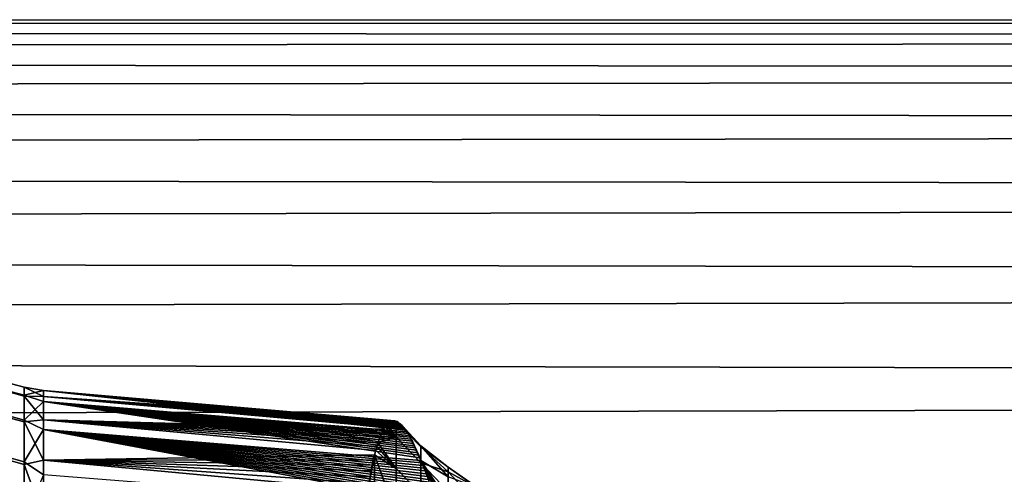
# Model space of a CAD drawing. Header units: metres. Extents: x -23 to 242, y -40 to 23.
# Tile 330 of 450: x 63.03 to 66.08, y 18.64 to 20.05. Entities that reach past the tile are written whole.
import ezdxf

# ---------------------------------------------------------------- set-up
doc = ezdxf.new("R2010")
doc.units = ezdxf.units.M
doc.layers.add('solid_10171013', color=7, linetype='CONTINUOUS')

msp = doc.modelspace()

# ---------------------------------------------------------------- linework, layer by layer
at = {"layer": 'solid_10171013'}
for points in [[(61.950001, 20.047766, 96.200508), (79.153122, 20.045837, 96.091492), (79.1717, 19.997175, 95.04554), (61.950001, 20.004728, 95.153381)], [(61.950001, 20.035994, 97.248535), (79.13623, 20.039833, 97.138451), (79.153122, 20.045837, 96.091492), (61.950001, 20.047766, 96.200508)], [(61.950001, 19.969458, 98.295349), (79.12117, 19.979191, 98.183571), (79.13623, 20.039833, 97.138451), (61.950001, 20.035994, 97.248535)], [(61.950001, 20.004728, 95.153381), (79.1717, 19.997175, 95.04554), (79.191689, 19.893965, 94.003464), (61.950001, 19.906889, 94.108971)], [(61.950001, 19.848352, 99.336441), (79.108086, 19.864094, 99.224014), (79.12117, 19.979191, 98.183571), (61.950001, 19.969458, 98.295349)], [(61.950001, 19.906889, 94.108971), (79.191689, 19.893965, 94.003464), (79.212906, 19.736471, 92.968117), (61.950001, 19.754776, 93.071953)], [(61.950001, 19.672989, 100.369751), (79.097168, 19.694868, 100.256943), (79.108086, 19.864094, 99.224014), (61.950001, 19.848352, 99.336441)], [(61.950001, 19.754776, 93.071953), (79.212906, 19.736471, 92.968117), (79.235153, 19.525114, 91.942329), (61.950001, 19.548676, 92.044464)], [(61.950001, 19.443739, 101.393211), (79.088493, 19.471987, 101.279564), (79.097168, 19.694868, 100.256943), (61.950001, 19.672989, 100.369751)], [(61.950001, 19.548676, 92.044464), (79.235153, 19.525114, 91.942329), (79.258133, 19.260469, 90.928932), (61.950001, 19.288857, 91.028145)], [(61.950001, 19.161419, 102.402733), (79.082169, 19.196062, 102.289101), (79.088493, 19.471987, 101.279564), (61.950001, 19.443739, 101.393211)], [(61.950001, 19.288857, 91.028145), (79.258133, 19.260469, 90.928932), (79.281601, 18.943253, 89.930702), (61.950001, 18.976589, 90.027618)], [(61.950001, 18.826778, 103.39595), (79.078278, 18.867849, 103.282829), (79.082169, 19.196062, 102.289101), (61.950001, 19.161419, 102.402733)], [(61.950001, 18.976589, 90.027618), (79.281601, 18.943253, 89.930702), (79.305367, 18.574329, 88.950378), (61.950001, 18.612486, 89.044945)], [(62.984009, 18.924435, 96.473885), (62.984009, 18.896858, 95.478394), (63.042896, 18.88055, 95.479279), (63.042896, 18.908104, 96.473907)], [(62.984013, 18.899605, 97.469437), (62.984009, 18.924435, 96.473885), (63.042896, 18.908104, 96.473907), (63.042896, 18.883295, 97.468605)], [(63.042896, 18.908104, 96.473907), (63.103245, 18.879501, 95.63942), (63.103245, 18.898565, 96.642654)], [(63.042896, 18.908104, 96.473907), (63.042896, 18.88055, 95.479279), (63.103245, 18.879501, 95.63942)], [(63.042896, 18.883295, 97.468605), (63.042896, 18.908104, 96.473907), (63.103245, 18.898565, 96.642654)], [(62.984009, 18.896858, 95.478394), (62.984005, 18.816952, 94.485741), (63.042892, 18.800714, 94.48748), (63.042896, 18.88055, 95.479279)], [(62.984013, 18.822437, 98.462311), (62.984013, 18.899605, 97.469437), (63.042896, 18.883295, 97.468605), (63.0429, 18.806196, 98.460617)], [(63.042896, 18.88055, 95.479279), (63.042892, 18.800714, 94.48748), (63.103245, 18.807215, 94.638603)], [(63.042896, 18.883295, 97.468605), (63.103245, 18.898565, 96.642654), (63.103245, 18.864357, 97.645493)], [(63.0429, 18.806196, 98.460617), (63.042896, 18.883295, 97.468605), (63.103245, 18.864357, 97.645493)], [(63.042896, 18.88055, 95.479279), (63.103245, 18.807215, 94.638603), (63.103245, 18.879501, 95.63942)], [(63.103245, 18.864357, 97.645493), (63.103245, 18.898565, 96.642654), (64.226662, 18.774799, 97.488754), (64.230042, 18.76981, 97.574173)], [(63.103245, 18.898565, 96.642654), (64.223267, 18.779467, 97.401947), (64.226662, 18.774799, 97.488754)], [(63.103245, 18.898565, 96.642654), (64.219872, 18.783796, 97.313683), (64.223267, 18.779467, 97.401947)], [(63.103245, 18.898565, 96.642654), (64.216469, 18.787764, 97.224052), (64.219872, 18.783796, 97.313683)], [(63.103245, 18.898565, 96.642654), (64.213051, 18.791344, 97.133171), (64.216469, 18.787764, 97.224052)], [(63.103245, 18.898565, 96.642654), (64.209633, 18.794525, 97.040939), (64.213051, 18.791344, 97.133171)], [(63.103245, 18.898565, 96.642654), (64.2062, 18.797287, 96.947289), (64.209633, 18.794525, 97.040939)], [(63.103245, 18.898565, 96.642654), (64.202766, 18.799612, 96.852135), (64.2062, 18.797287, 96.947289)], [(63.103245, 18.898565, 96.642654), (64.199318, 18.801476, 96.755379), (64.202766, 18.799612, 96.852135)], [(63.103245, 18.898565, 96.642654), (64.196991, 18.802465, 96.688942), (64.199318, 18.801476, 96.755379)], [(63.103245, 18.898565, 96.642654), (64.195877, 18.802856, 96.65696), (64.196991, 18.802465, 96.688942)], [(63.103245, 18.898565, 96.642654), (64.192421, 18.803726, 96.557045), (64.195877, 18.802856, 96.65696)], [(63.103245, 18.898565, 96.642654), (63.103245, 18.879501, 95.63942), (64.188957, 18.804064, 96.455704), (64.192421, 18.803726, 96.557045)], [(63.103245, 18.879501, 95.63942), (64.185493, 18.803844, 96.352821), (64.188957, 18.804064, 96.455704)], [(63.103245, 18.879501, 95.63942), (64.182022, 18.80304, 96.248314), (64.185493, 18.803844, 96.352821)], [(63.103245, 18.879501, 95.63942), (64.178543, 18.80162, 96.142067), (64.182022, 18.80304, 96.248314)], [(63.103245, 18.879501, 95.63942), (64.175064, 18.799557, 96.033997), (64.178543, 18.80162, 96.142067)], [(63.103245, 18.879501, 95.63942), (64.171585, 18.796814, 95.924019), (64.175064, 18.799557, 96.033997)], [(63.103245, 18.879501, 95.63942), (64.168098, 18.793367, 95.812416), (64.171585, 18.796814, 95.924019)], [(63.103245, 18.879501, 95.63942), (64.164604, 18.789188, 95.699173), (64.168098, 18.793367, 95.812416)], [(63.103245, 18.879501, 95.63942), (64.16111, 18.784241, 95.584167), (64.164604, 18.789188, 95.699173)], [(63.103245, 18.879501, 95.63942), (63.103245, 18.807215, 94.638603), (64.157616, 18.778482, 95.467285), (64.16111, 18.784241, 95.584167)], [(61.950001, 18.440493, 104.37088), (79.076843, 18.488239, 104.258057), (79.078278, 18.867849, 103.282829), (61.950001, 18.826778, 103.39595)], [(63.0429, 18.806196, 98.460617), (63.103245, 18.864357, 97.645493), (63.103245, 18.776972, 98.645103)], [(64.269913, 18.689756, 98.505356), (64.273407, 18.681204, 98.580772), (63.103245, 18.776972, 98.645103), (63.103245, 18.864357, 97.645493)], [(63.103245, 18.864357, 97.645493), (64.266647, 18.697571, 98.433929), (64.269913, 18.689756, 98.505356)], [(63.103245, 18.864357, 97.645493), (64.263367, 18.705221, 98.361374), (64.266647, 18.697571, 98.433929)], [(63.103245, 18.864357, 97.645493), (64.260078, 18.712683, 98.287819), (64.263367, 18.705221, 98.361374)], [(63.103245, 18.864357, 97.645493), (64.256783, 18.71995, 98.213234), (64.260078, 18.712683, 98.287819)], [(63.103245, 18.864357, 97.645493), (64.253471, 18.727011, 98.137558), (64.256783, 18.71995, 98.213234)], [(63.103245, 18.864357, 97.645493), (64.250153, 18.733862, 98.06073), (64.253471, 18.727011, 98.137558)], [(63.103245, 18.864357, 97.645493), (64.246826, 18.740494, 97.982689), (64.250153, 18.733862, 98.06073)], [(63.103245, 18.864357, 97.645493), (64.243484, 18.746893, 97.903366), (64.246826, 18.740494, 97.982689)], [(63.103245, 18.864357, 97.645493), (64.240143, 18.753042, 97.8228), (64.243484, 18.746893, 97.903366)], [(63.103245, 18.864357, 97.645493), (64.236786, 18.758921, 97.741119), (64.240143, 18.753042, 97.8228)], [(63.103245, 18.864357, 97.645493), (64.233421, 18.764513, 97.658272), (64.236786, 18.758921, 97.741119)], [(63.103245, 18.864357, 97.645493), (64.230042, 18.76981, 97.574173), (64.233421, 18.764513, 97.658272)], [(62.984005, 18.816952, 94.485741), (62.984005, 18.684938, 93.498657), (63.042892, 18.668814, 93.501251), (63.042892, 18.800714, 94.48748)], [(62.984013, 18.693148, 99.449753), (62.984013, 18.822437, 98.462311), (63.0429, 18.806196, 98.460617), (63.0429, 18.677017, 99.447205)], [(63.042892, 18.800714, 94.48748), (63.103245, 18.681913, 93.643036), (63.103245, 18.807215, 94.638603)], [(63.042892, 18.800714, 94.48748), (63.042892, 18.668814, 93.501251), (63.103245, 18.681913, 93.643036)], [(63.0429, 18.677017, 99.447205), (63.0429, 18.806196, 98.460617), (63.103245, 18.776972, 98.645103)], [(63.103245, 18.807215, 94.638603), (64.154121, 18.771875, 95.348412), (64.157616, 18.778482, 95.467285)], [(63.103245, 18.807215, 94.638603), (64.150627, 18.764366, 95.227417), (64.154121, 18.771875, 95.348412)], [(63.103245, 18.807215, 94.638603), (64.147133, 18.755917, 95.104279), (64.150627, 18.764366, 95.227417)], [(63.103245, 18.807215, 94.638603), (64.143631, 18.746508, 94.97934), (64.147133, 18.755917, 95.104279)], [(63.103245, 18.807215, 94.638603), (64.140129, 18.736095, 94.852524), (64.143631, 18.746508, 94.97934)], [(63.103245, 18.807215, 94.638603), (64.136635, 18.724628, 94.723686), (64.140129, 18.736095, 94.852524)], [(63.103245, 18.807215, 94.638603), (64.133141, 18.712046, 94.59269), (64.136635, 18.724628, 94.723686)], [(63.103245, 18.807215, 94.638603), (63.103245, 18.681913, 93.643036), (64.129646, 18.698284, 94.459381), (64.133141, 18.712046, 94.59269)], [(64.196983, 18.753048, 95.737534), (64.16111, 18.784241, 95.584167), (64.157616, 18.778482, 95.467285)], [(64.196983, 18.753048, 95.737534), (64.164604, 18.789188, 95.699173), (64.16111, 18.784241, 95.584167)], [(64.196983, 18.753048, 95.737534), (64.168098, 18.793367, 95.812416), (64.164604, 18.789188, 95.699173)], [(64.168098, 18.793367, 95.812416), (64.196991, 18.802465, 96.688942), (64.171585, 18.796814, 95.924019)], [(64.196983, 18.753048, 95.737534), (64.196991, 18.802465, 96.688942), (64.168098, 18.793367, 95.812416)], [(64.171585, 18.796814, 95.924019), (64.196991, 18.802465, 96.688942), (64.175064, 18.799557, 96.033997)], [(64.175064, 18.799557, 96.033997), (64.196991, 18.802465, 96.688942), (64.178543, 18.80162, 96.142067)], [(64.178543, 18.80162, 96.142067), (64.196991, 18.802465, 96.688942), (64.182022, 18.80304, 96.248314)], [(64.182022, 18.80304, 96.248314), (64.196991, 18.802465, 96.688942), (64.185493, 18.803844, 96.352821)], [(64.185493, 18.803844, 96.352821), (64.196991, 18.802465, 96.688942), (64.188957, 18.804064, 96.455704)], [(64.188957, 18.804064, 96.455704), (64.196991, 18.802465, 96.688942), (64.192421, 18.803726, 96.557045)], [(64.192421, 18.803726, 96.557045), (64.196991, 18.802465, 96.688942), (64.195877, 18.802856, 96.65696)], [(64.273415, 18.674334, 95.735909), (64.273415, 18.723942, 96.683678), (64.196991, 18.802465, 96.688942), (64.196983, 18.753048, 95.737534)], [(64.273415, 18.726234, 97.632744), (64.199318, 18.801476, 96.755379), (64.196991, 18.802465, 96.688942)], [(64.273415, 18.726234, 97.632744), (64.196991, 18.802465, 96.688942), (64.273415, 18.723942, 96.683678)], [(64.273415, 18.726234, 97.632744), (64.202766, 18.799612, 96.852135), (64.199318, 18.801476, 96.755379)], [(64.273415, 18.726234, 97.632744), (64.2062, 18.797287, 96.947289), (64.202766, 18.799612, 96.852135)], [(64.273415, 18.726234, 97.632744), (64.209633, 18.794525, 97.040939), (64.2062, 18.797287, 96.947289)], [(64.273415, 18.726234, 97.632744), (64.213051, 18.791344, 97.133171), (64.209633, 18.794525, 97.040939)], [(64.273415, 18.726234, 97.632744), (64.216469, 18.787764, 97.224052), (64.213051, 18.791344, 97.133171)], [(64.273415, 18.726234, 97.632744), (64.219872, 18.783796, 97.313683), (64.216469, 18.787764, 97.224052)], [(64.273415, 18.726234, 97.632744), (64.223267, 18.779467, 97.401947), (64.219872, 18.783796, 97.313683)], [(63.0429, 18.677017, 99.447205), (63.103245, 18.776972, 98.645103), (63.103245, 18.636656, 99.638657)], [(63.103245, 18.636656, 99.638657), (63.103245, 18.776972, 98.645103), (64.320747, 18.548901, 99.516548), (64.32383, 18.539471, 99.572327)], [(63.103245, 18.776972, 98.645103), (64.317657, 18.558287, 99.459976), (64.320747, 18.548901, 99.516548)], [(63.103245, 18.776972, 98.645103), (64.314552, 18.567627, 99.402573), (64.317657, 18.558287, 99.459976)], [(63.103245, 18.776972, 98.645103), (64.311432, 18.576918, 99.344299), (64.314552, 18.567627, 99.402573)], [(63.103245, 18.776972, 98.645103), (64.308304, 18.586157, 99.285133), (64.311432, 18.576918, 99.344299)], [(63.103245, 18.776972, 98.645103), (64.305168, 18.595325, 99.225143), (64.308304, 18.586157, 99.285133)], [(63.103245, 18.776972, 98.645103), (64.302017, 18.604412, 99.164352), (64.305168, 18.595325, 99.225143)], [(63.103245, 18.776972, 98.645103), (64.298859, 18.613415, 99.102715), (64.302017, 18.604412, 99.164352)], [(63.103245, 18.776972, 98.645103), (64.295685, 18.622332, 99.040176), (64.298859, 18.613415, 99.102715)], [(63.103245, 18.776972, 98.645103), (64.292496, 18.631161, 98.976707), (64.295685, 18.622332, 99.040176)], [(63.103245, 18.776972, 98.645103), (64.289307, 18.639896, 98.912254), (64.292496, 18.631161, 98.976707)], [(63.103245, 18.776972, 98.645103), (64.286102, 18.648535, 98.846786), (64.289307, 18.639896, 98.912254)], [(63.103245, 18.776972, 98.645103), (64.282883, 18.657049, 98.780426), (64.286102, 18.648535, 98.846786)], [(63.103245, 18.776972, 98.645103), (64.279655, 18.665434, 98.71315), (64.282883, 18.657049, 98.780426)], [(63.103245, 18.776972, 98.645103), (64.276421, 18.673681, 98.64492), (64.279655, 18.665434, 98.71315)], [(63.103245, 18.776972, 98.645103), (64.273407, 18.681204, 98.580772), (64.276421, 18.673681, 98.64492)], [(64.196983, 18.753048, 95.737534), (64.143631, 18.746508, 94.97934), (64.140129, 18.736095, 94.852524)], [(64.196983, 18.753048, 95.737534), (64.140129, 18.736095, 94.852524), (64.196983, 18.656292, 94.789955)], [(64.196983, 18.753048, 95.737534), (64.147133, 18.755917, 95.104279), (64.143631, 18.746508, 94.97934)], [(64.196983, 18.753048, 95.737534), (64.150627, 18.764366, 95.227417), (64.147133, 18.755917, 95.104279)], [(64.196983, 18.753048, 95.737534), (64.154121, 18.771875, 95.348412), (64.150627, 18.764366, 95.227417)], [(64.196983, 18.753048, 95.737534), (64.157616, 18.778482, 95.467285), (64.154121, 18.771875, 95.348412)], [(64.196983, 18.753048, 95.737534), (64.196983, 18.656292, 94.789955), (64.273415, 18.577534, 94.791786), (64.273415, 18.674334, 95.735909)], [(64.273415, 18.726234, 97.632744), (64.226662, 18.774799, 97.488754), (64.223267, 18.779467, 97.401947)], [(64.273415, 18.726234, 97.632744), (64.230042, 18.76981, 97.574173), (64.226662, 18.774799, 97.488754)], [(64.273415, 18.726234, 97.632744), (64.233421, 18.764513, 97.658272), (64.230042, 18.76981, 97.574173)], [(64.233421, 18.764513, 97.658272), (64.273407, 18.681204, 98.580772), (64.236786, 18.758921, 97.741119)], [(64.273415, 18.726234, 97.632744), (64.273407, 18.681204, 98.580772), (64.233421, 18.764513, 97.658272)], [(64.236786, 18.758921, 97.741119), (64.273407, 18.681204, 98.580772), (64.240143, 18.753042, 97.8228)], [(64.240143, 18.753042, 97.8228), (64.273407, 18.681204, 98.580772), (64.243484, 18.746893, 97.903366)], [(64.196983, 18.656292, 94.789955), (64.136635, 18.724628, 94.723686), (64.133141, 18.712046, 94.59269)], [(64.196983, 18.656292, 94.789955), (64.140129, 18.736095, 94.852524), (64.136635, 18.724628, 94.723686)], [(64.243484, 18.746893, 97.903366), (64.273407, 18.681204, 98.580772), (64.246826, 18.740494, 97.982689)], [(64.246826, 18.740494, 97.982689), (64.273407, 18.681204, 98.580772), (64.250153, 18.733862, 98.06073)], [(64.250153, 18.733862, 98.06073), (64.273407, 18.681204, 98.580772), (64.253471, 18.727011, 98.137558)], [(64.253471, 18.727011, 98.137558), (64.273407, 18.681204, 98.580772), (64.256783, 18.71995, 98.213234)], [(64.256783, 18.71995, 98.213234), (64.273407, 18.681204, 98.580772), (64.260078, 18.712683, 98.287819)], [(64.273415, 18.726234, 97.632744), (64.357941, 18.630047, 98.296341), (64.273407, 18.681204, 98.580772)], [(64.273415, 18.726234, 97.632744), (64.357941, 18.660862, 97.363045), (64.357941, 18.630047, 98.296341)], [(64.273415, 18.726234, 97.632744), (64.273415, 18.723942, 96.683678), (64.357941, 18.660862, 97.363045)], [(64.273415, 18.723942, 96.683678), (64.357941, 18.645689, 96.429367), (64.357941, 18.660862, 97.363045)], [(64.273415, 18.723942, 96.683678), (64.273415, 18.674334, 95.735909), (64.357941, 18.645689, 96.429367)], [(62.984016, 18.512093, 100.429024), (62.984013, 18.693148, 99.449753), (63.0429, 18.677017, 99.447205), (63.042904, 18.496119, 100.425629)], [(63.103245, 18.681913, 93.643036), (64.12616, 18.683277, 94.323624), (64.129646, 18.698284, 94.459381)], [(64.10878, 18.588009, 93.611298), (64.129646, 18.698284, 94.459381), (64.112244, 18.60997, 93.758415)], [(64.129585, 18.541111, 93.531998), (64.129646, 18.698284, 94.459381), (64.10878, 18.588009, 93.611298)], [(64.112244, 18.60997, 93.758415), (64.129646, 18.698284, 94.459381), (64.115715, 18.630394, 93.903038)], [(64.115715, 18.630394, 93.903038), (64.129646, 18.698284, 94.459381), (64.119194, 18.64937, 94.045334)], [(64.119194, 18.64937, 94.045334), (64.129646, 18.698284, 94.459381), (64.122673, 18.666973, 94.185478)], [(64.122673, 18.666973, 94.185478), (64.129646, 18.698284, 94.459381), (64.12616, 18.683277, 94.323624)], [(64.129585, 18.541111, 93.531998), (64.196983, 18.512436, 93.848373), (64.129646, 18.698284, 94.459381)], [(64.196983, 18.656292, 94.789955), (64.133141, 18.712046, 94.59269), (64.129646, 18.698284, 94.459381)], [(64.196983, 18.656292, 94.789955), (64.129646, 18.698284, 94.459381), (64.196983, 18.512436, 93.848373)], [(64.260078, 18.712683, 98.287819), (64.273407, 18.681204, 98.580772), (64.263367, 18.705221, 98.361374)], [(64.263367, 18.705221, 98.361374), (64.273407, 18.681204, 98.580772), (64.266647, 18.697571, 98.433929)], [(64.266647, 18.697571, 98.433929), (64.273407, 18.681204, 98.580772), (64.269913, 18.689756, 98.505356)], [(62.984005, 18.684938, 93.498657), (62.984005, 18.501181, 92.51989), (63.042889, 18.485216, 92.523331), (63.042892, 18.668814, 93.501251)], [(63.042892, 18.668814, 93.501251), (63.042889, 18.485216, 92.523331), (63.103245, 18.50395, 92.655533)], [(63.042892, 18.668814, 93.501251), (63.103245, 18.50395, 92.655533), (63.103245, 18.681913, 93.643036)], [(63.042904, 18.496119, 100.425629), (63.0429, 18.677017, 99.447205), (63.103245, 18.636656, 99.638657)], [(63.103245, 18.681913, 93.643036), (64.122673, 18.666973, 94.185478), (64.12616, 18.683277, 94.323624)], [(63.103245, 18.681913, 93.643036), (64.119194, 18.64937, 94.045334), (64.122673, 18.666973, 94.185478)], [(63.103245, 18.681913, 93.643036), (64.115715, 18.630394, 93.903038), (64.119194, 18.64937, 94.045334)], [(63.103245, 18.681913, 93.643036), (64.112244, 18.60997, 93.758415), (64.115715, 18.630394, 93.903038)], [(63.103245, 18.681913, 93.643036), (64.10878, 18.588009, 93.611298), (64.112244, 18.60997, 93.758415)], [(63.103245, 18.681913, 93.643036), (63.103245, 18.50395, 92.655533), (64.105324, 18.564417, 93.46151), (64.10878, 18.588009, 93.611298)], [(64.357941, 18.553316, 99.226982), (64.276421, 18.673681, 98.64492), (64.273407, 18.681204, 98.580772)], [(64.357941, 18.553316, 99.226982), (64.273407, 18.681204, 98.580772), (64.357941, 18.630047, 98.296341)], [(64.273415, 18.674334, 95.735909), (64.357941, 18.584566, 95.497574), (64.357941, 18.645689, 96.429367)], [(64.273415, 18.674334, 95.735909), (64.273415, 18.577534, 94.791786), (64.357941, 18.584566, 95.497574)], [(64.357941, 18.553316, 99.226982), (64.279655, 18.665434, 98.71315), (64.276421, 18.673681, 98.64492)], [(64.357941, 18.553316, 99.226982), (64.282883, 18.657049, 98.780426), (64.279655, 18.665434, 98.71315)], [(64.357941, 18.660862, 97.363045), (64.449562, 18.595486, 96.721611), (64.449562, 18.595953, 97.668159)], [(64.357941, 18.660862, 97.363045), (64.357941, 18.645689, 96.429367), (64.449562, 18.595486, 96.721611)], [(64.357941, 18.630047, 98.296341), (64.357941, 18.660862, 97.363045), (64.449562, 18.595953, 97.668159)], [(64.196983, 18.656292, 94.789955), (64.196983, 18.512436, 93.848373), (64.273415, 18.433784, 93.853668), (64.273415, 18.577534, 94.791786)], [(64.357941, 18.553316, 99.226982), (64.286102, 18.648535, 98.846786), (64.282883, 18.657049, 98.780426)], [(64.357941, 18.553316, 99.226982), (64.289307, 18.639896, 98.912254), (64.286102, 18.648535, 98.846786)], [(64.357941, 18.553316, 99.226982), (64.292496, 18.631161, 98.976707), (64.289307, 18.639896, 98.912254)], [(64.357941, 18.645689, 96.429367), (64.449562, 18.547632, 95.776268), (64.449562, 18.595486, 96.721611)], [(64.357941, 18.645689, 96.429367), (64.357941, 18.584566, 95.497574), (64.449562, 18.547632, 95.776268)]]:
    msp.add_3dface(points, dxfattribs=at)

doc.saveas('drawing.dxf')
